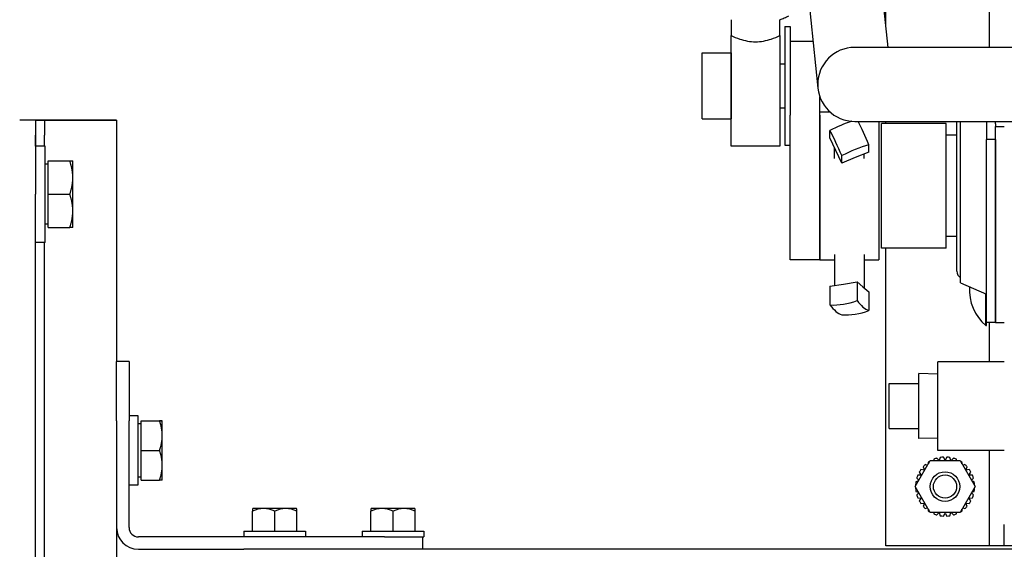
# Model space of a CAD drawing. Header units: inches. Extents: x 18 to 846, y -44 to 561.
# Tile 294 of 637: x 289.14 to 297.46, y 471.34 to 475.81. Entities that reach past the tile are written whole.
import ezdxf

# ---------------------------------------------------------------- set-up
doc = ezdxf.new("R2010")
doc.units = ezdxf.units.IN
doc.header["$LTSCALE"] = 24
doc.header["$MEASUREMENT"] = 0
doc.layers.add('Dimension (ANSI)', color=7, linetype='Continuous', lineweight=25)
doc.layers.add('Visible (ANSI)', color=7, linetype='Continuous', lineweight=30)
doc.styles.add('Note Text (ANSI)', font='tahoma.ttf')
doc.dimstyles.new('SB Fraction-16 (ANSI)', dxfattribs={"dimscale": 24, "dimtxt": 0.125, "dimasz": 0.098425, "dimexe": 0.125, "dimexo": 0.0625, "dimgap": 0.031496, "dimtad": 0, "dimtih": 1, "dimtoh": 1, "dimdec": 4, "dimrnd": 1e-08, "dimzin": 0, "dimdsep": 46, "dimlunit": 5, "dimtxsty": 'Note Text (ANSI)', "dimcen": 0.09, "dimdle": 0.393701, "dimclrd": 256, "dimclre": 256, "dimclrt": 256, "dimadec": 0, "dimazin": 3, "dimtfac": 0.96, "dimtofl": 0, "dimtmove": 0, "dimatfit": 3, "dimfxl": 1, "dimfrac": 2, "dimtolj": 1, "dimtzin": 12, "dimlwd": -1, "dimlwe": -1, "dimarcsym": 0})

# ---------------------------------------------------------------- blocks, each defined once
blk = doc.blocks.new('*D18')
at = {"layer": 'Defpoints', "color": 0, "transparency": 16777216}
for p in [(349.6784, 522.0867), (260.8595, 408.0867), (349.6784, 408.0867)]:
    blk.add_point(p, dxfattribs=at)
at = {"layer": 'Dimension (ANSI)', "transparency": 16777216}
for p, q in [((348.1784, 522.0867), (257.8595, 522.0867)), ((260.8595, 519.7245), (260.8595, 464.3476)), ((260.8595, 410.4489), (260.8595, 459.8257)), ((348.1784, 408.0867), (257.8595, 408.0867))]:
    blk.add_line(p, q, dxfattribs=at)
for points in [[(260.4658, 519.7245), (261.2532, 519.7245), (260.8595, 522.0867)], [(260.4658, 410.4489), (261.2532, 410.4489), (260.8595, 408.0867)]]:
    blk.add_solid(points, dxfattribs=at)
at = {"layer": 'Dimension (ANSI)', "transparency": 16777216, "insert": (257.7598, 463.5917), "char_height": 3, "attachment_point": 1, "style": 'Note Text (ANSI)'}
blk.add_mtext('\\A1;114', dxfattribs=at)

msp = doc.modelspace()

# ---------------------------------------------------------------- linework, layer by layer
at = {"layer": 'Visible (ANSI)'}
for p, q in [((296.45699, 475.75156), (296.45699, 479.01989)), ((297.33199, 475.57786), (297.33199, 478.39189)), ((296.47478, 475.57786), (296.32368, 477.05347)), ((295.70193, 476.9898), (295.88177, 475.23353)), ((295.14949, 475.81166), (295.14949, 475.67809)), ((295.56049, 475.67809), (295.56049, 475.81156)), ((295.60249, 475.75438), (295.60249, 474.75138)), ((295.60249, 475.75438), (295.64799, 475.75438)), ((295.64799, 475.75438), (295.64799, 475.51667)), ((295.14949, 474.74438), (295.14949, 475.67809)), ((295.56049, 475.67809), (295.56049, 474.74438)), ((295.84139, 475.62788), (295.64799, 475.62788)), ((297.94264, 475.57786), (296.19264, 475.57786)), ((294.90349, 474.97438), (294.90349, 475.53138)), ((294.90349, 475.53138), (295.14799, 475.53138)), ((295.14799, 475.53138), (295.14799, 474.97438)), ((295.64799, 475.51667), (295.64799, 475.00597)), ((295.14799, 475.43813), (295.14949, 475.43813)), ((295.56049, 475.43813), (295.60249, 475.43813)), ((295.89799, 475.00832), (295.89799, 475.16126)), ((295.14799, 475.06763), (295.14949, 475.06763)), ((295.56049, 475.06763), (295.60249, 475.06763)), ((289.13752, 474.96514), (289.27202, 474.96514)), ((289.27202, 474.96161), (289.27202, 474.96514)), ((289.27202, 474.9622), (289.27202, 474.9623)), ((289.27202, 474.9623), (289.34672, 474.9623)), ((289.27202, 474.96161), (289.27202, 474.33646)), ((289.27223, 474.96184), (289.27223, 474.96193)), ((289.27223, 474.96184), (289.27223, 474.83681)), ((289.34672, 474.9622), (289.34672, 474.9623)), ((289.34693, 474.96184), (289.34693, 474.96193)), ((289.34693, 474.96184), (289.34693, 474.83681)), ((289.84283, 474.96219), (289.38572, 474.96219)), ((289.84283, 474.96218), (289.38572, 474.96218)), ((289.38593, 474.96196), (289.84283, 474.96196)), ((289.38593, 474.96194), (289.84283, 474.96194)), ((289.88183, 474.96197), (289.88183, 474.96217)), ((289.95653, 474.96197), (289.95653, 474.96217)), ((289.95653, 474.96197), (289.95653, 472.92239)), ((294.90349, 474.97438), (295.14799, 474.97438)), ((295.64799, 473.78339), (295.64799, 475.00597)), ((295.89799, 475.03339), (295.98324, 475.03339)), ((295.89799, 473.78339), (295.89799, 475.00832)), ((295.89799, 475.00597), (295.89799, 473.78339)), ((295.98361, 474.81391), (295.98361, 474.87654)), ((296.19264, 474.95286), (297.94264, 474.95286)), ((296.39799, 474.95286), (296.39799, 473.78339)), ((296.41999, 473.88089), (296.41999, 474.93589)), ((296.96499, 474.93589), (296.41999, 474.93589)), ((296.45699, 474.93589), (296.45699, 474.95286)), ((296.96499, 473.88089), (296.96499, 474.93589)), ((297.05649, 473.68639), (297.05649, 474.95286)), ((297.08788, 473.58723), (297.08788, 474.95286)), ((297.30759, 474.95286), (297.30759, 474.79975)), ((297.38229, 474.93134), (297.38229, 474.95286)), ((297.38229, 474.93134), (297.38229, 474.90968)), ((297.38229, 473.25289), (297.38229, 474.90968)), ((297.38229, 474.90968), (297.45699, 474.90968)), ((289.27223, 474.74311), (289.27223, 474.83681)), ((289.34693, 474.74311), (289.34693, 474.83681)), ((296.03329, 474.70725), (295.98361, 474.81391)), ((297.05649, 474.83589), (296.96499, 474.83589)), ((297.38229, 474.79975), (297.30759, 474.79975)), ((297.30759, 473.25289), (297.30759, 474.79975)), ((297.38229, 474.79975), (297.38229, 473.25289)), ((289.35202, 474.74311), (289.27202, 474.74311)), ((289.35202, 473.93011), (289.35202, 474.74311)), ((295.56049, 474.74438), (295.14949, 474.74438)), ((295.60249, 474.75138), (295.64799, 474.75138)), ((296.02299, 474.63831), (296.02299, 474.72936)), ((296.31238, 474.69298), (296.31238, 474.75562)), ((296.08297, 474.60059), (296.03329, 474.70725)), ((296.08297, 474.60059), (296.08297, 474.66322)), ((296.19767, 474.64679), (296.08297, 474.60059)), ((296.31238, 474.69298), (296.19767, 474.64679)), ((296.27299, 474.63831), (296.27299, 474.67712)), ((289.37702, 474.58974), (289.35202, 474.58974)), ((289.37702, 474.61786), (289.56128, 474.61786)), ((289.37702, 474.33661), (289.37702, 474.61786)), ((289.5864, 474.47724), (289.5864, 474.61786)), ((289.5864, 474.19599), (289.5864, 474.47724)), ((289.27202, 455.83646), (289.27202, 474.33646)), ((289.37702, 474.33661), (289.56128, 474.33661)), ((289.37702, 474.05536), (289.37702, 474.33661)), ((289.5864, 474.05536), (289.5864, 474.19599)), ((289.37702, 474.08349), (289.35202, 474.08349)), ((289.37702, 474.05536), (289.56128, 474.05536)), ((297.05649, 473.98089), (296.96499, 473.98089)), ((289.35202, 473.93011), (289.27202, 473.93011)), ((289.27223, 456.24311), (289.27223, 473.93011)), ((289.34693, 456.24311), (289.34693, 473.93011)), ((296.96499, 473.88089), (296.41999, 473.88089)), ((296.45699, 471.36709), (296.45699, 473.88089)), ((296.02299, 473.82722), (296.02299, 473.56636)), ((296.27299, 473.82722), (296.27299, 473.5457)), ((295.89799, 473.78339), (295.64799, 473.78339)), ((295.89799, 473.78339), (296.02299, 473.78339)), ((296.27299, 473.78339), (296.39799, 473.78339)), ((295.98361, 473.56008), (296.09831, 473.57836)), ((295.98361, 473.56008), (295.98361, 473.40176)), ((296.09831, 473.57836), (296.21301, 473.59664)), ((296.21301, 473.59664), (296.21301, 473.43831)), ((296.21301, 473.59664), (296.2627, 473.55444)), ((296.2627, 473.55444), (296.31238, 473.51225)), ((297.08788, 473.58723), (297.30759, 473.49312)), ((296.31238, 473.51225), (296.31238, 473.35392)), ((297.30199, 473.22749), (297.30199, 473.49553)), ((297.30199, 473.22749), (297.30759, 473.22749)), ((297.30759, 473.22749), (297.30759, 473.25289)), ((297.38229, 473.25289), (297.30759, 473.25289)), ((297.33199, 472.92139), (297.33199, 473.25289)), ((297.38229, 473.25289), (297.45699, 473.25289)), ((289.95653, 472.42239), (289.95653, 472.92239)), ((290.06113, 472.92239), (289.95653, 472.92239)), ((290.06113, 472.92239), (290.06113, 472.42239)), ((296.89399, 472.17139), (296.89399, 472.92139)), ((297.45699, 472.92139), (296.89399, 472.92139)), ((296.73499, 472.27173), (296.73499, 472.82106)), ((296.89399, 472.81609), (296.73499, 472.82106)), ((296.48499, 472.73639), (296.73499, 472.73639)), ((296.48499, 472.35639), (296.48499, 472.73639)), ((290.13913, 472.46388), (290.06113, 472.46388)), ((290.13913, 471.88129), (290.13913, 472.46388)), ((289.95653, 472.42239), (289.95653, 471.52039)), ((290.06113, 471.52039), (290.06113, 472.42239)), ((290.16413, 472.39738), (290.13913, 472.39738)), ((290.16413, 472.42241), (290.31993, 472.42241)), ((290.16413, 472.42234), (290.16413, 472.42241)), ((290.16413, 472.42234), (290.31993, 472.42234)), ((290.16413, 472.17231), (290.16413, 472.42234)), ((290.34226, 472.29732), (290.34226, 472.42238)), ((290.34226, 472.04732), (290.34226, 472.29732)), ((296.48499, 472.35639), (296.73499, 472.35639)), ((296.89399, 472.2767), (296.73499, 472.27173)), ((290.16413, 471.92234), (290.16413, 472.17231)), ((290.16413, 472.17231), (290.31993, 472.17231)), ((297.45699, 472.17139), (296.89399, 472.17139)), ((297.33199, 471.36709), (297.33199, 472.17139)), ((290.34226, 471.92238), (290.34226, 472.04732)), ((296.7044, 471.86709), (296.8307, 472.08584)), ((296.80759, 472.04582), (296.78967, 472.05285)), ((296.81313, 472.07155), (296.81506, 472.05875)), ((296.8307, 472.08584), (297.08329, 472.08584)), ((296.86223, 472.09844), (296.86129, 472.08584)), ((296.90651, 472.08584), (296.88684, 472.10705)), ((296.91609, 472.11372), (296.90749, 472.08584)), ((296.95699, 472.09066), (296.94199, 472.11664)), ((296.97199, 472.11664), (296.95699, 472.09066)), ((297.0065, 472.08584), (296.9979, 472.11372)), ((297.02715, 472.10705), (297.00747, 472.08584)), ((297.0527, 472.08584), (297.05175, 472.09844)), ((297.08329, 472.08584), (297.20958, 471.86709)), ((297.09893, 472.05875), (297.10086, 472.07155)), ((297.12431, 472.05285), (297.1064, 472.04582)), ((296.75556, 471.9641), (296.72565, 471.96185)), ((296.73866, 471.98888), (296.75556, 471.9641)), ((296.7822, 472.00649), (296.75253, 472.01096)), ((296.77124, 472.03441), (296.7822, 472.00649)), ((297.13179, 472.00649), (297.14275, 472.03441)), ((297.16145, 472.01096), (297.13179, 472.00649)), ((297.15842, 471.9641), (297.17532, 471.98888)), ((297.18834, 471.96185), (297.15842, 471.9641)), ((290.06113, 471.88129), (290.13913, 471.88129)), ((290.16413, 471.94738), (290.13913, 471.94738)), ((290.16413, 471.92234), (290.31993, 471.92234)), ((296.70744, 471.88209), (296.71166, 471.87966)), ((296.73184, 471.91463), (296.71036, 471.908)), ((296.71704, 471.93725), (296.73518, 471.92041)), ((297.1788, 471.92041), (297.19695, 471.93725)), ((297.20362, 471.908), (297.18214, 471.91463)), ((297.20233, 471.87966), (297.20654, 471.88209)), ((296.8307, 471.64834), (296.7044, 471.86709)), ((296.71166, 471.85453), (296.70744, 471.85209)), ((296.71036, 471.82619), (296.73184, 471.81956)), ((296.73518, 471.81378), (296.71704, 471.79694)), ((297.20958, 471.86709), (297.08329, 471.64834)), ((297.19695, 471.79694), (297.1788, 471.81378)), ((297.18214, 471.81956), (297.20362, 471.82619)), ((297.20654, 471.85209), (297.20233, 471.85453)), ((296.72565, 471.77233), (296.75556, 471.77009)), ((296.75556, 471.77009), (296.73866, 471.7453)), ((296.75253, 471.72323), (296.7822, 471.7277)), ((296.7822, 471.7277), (296.77124, 471.69977)), ((297.13179, 471.7277), (297.16145, 471.72323)), ((297.14275, 471.69977), (297.13179, 471.7277)), ((297.15842, 471.77009), (297.18834, 471.77233)), ((297.17532, 471.7453), (297.15842, 471.77009)), ((291.10444, 471.67872), (291.10444, 471.65828)), ((291.10444, 471.49139), (291.10444, 471.65828)), ((291.19819, 471.68139), (291.10823, 471.68139)), ((291.38569, 471.68139), (291.19819, 471.68139)), ((291.29194, 471.49139), (291.29194, 471.65828)), ((291.47565, 471.68139), (291.38569, 471.68139)), ((291.47944, 471.65828), (291.47944, 471.67872)), ((291.47944, 471.49139), (291.47944, 471.65828)), ((292.10444, 471.67872), (292.10444, 471.65828)), ((292.10444, 471.49139), (292.10444, 471.65828)), ((292.19819, 471.68139), (292.10823, 471.68139)), ((292.38569, 471.68139), (292.19819, 471.68139)), ((292.29194, 471.49139), (292.29194, 471.65828)), ((292.47565, 471.68139), (292.38569, 471.68139)), ((292.47944, 471.65828), (292.47944, 471.67872)), ((292.47944, 471.49139), (292.47944, 471.65828)), ((296.78967, 471.68134), (296.80759, 471.68837)), ((296.81506, 471.67543), (296.81313, 471.66263)), ((297.08329, 471.64834), (296.8307, 471.64834)), ((296.86129, 471.64834), (296.86223, 471.63575)), ((296.88684, 471.62714), (296.90651, 471.64834)), ((296.90749, 471.64834), (296.91609, 471.62046)), ((296.94199, 471.61754), (296.95699, 471.64352)), ((296.95699, 471.64352), (296.97199, 471.61754)), ((296.9979, 471.62046), (297.0065, 471.64834)), ((297.00747, 471.64834), (297.02715, 471.62714)), ((297.05175, 471.63575), (297.0527, 471.64834)), ((297.10086, 471.66263), (297.09893, 471.67543)), ((297.1064, 471.68837), (297.12431, 471.68134)), ((289.95653, 471.52039), (289.95653, 458.65319)), ((291.03194, 471.49139), (291.55194, 471.49139)), ((291.03194, 471.49139), (291.03194, 471.44139)), ((291.55194, 471.49139), (291.55194, 471.44139)), ((292.03194, 471.49139), (292.55194, 471.49139)), ((292.03194, 471.49139), (292.03194, 471.44139)), ((292.55194, 471.49139), (292.55194, 471.44139)), ((297.45699, 471.36709), (297.45699, 471.54639)), ((292.22052, 471.44139), (290.14013, 471.44139)), ((292.22052, 471.44139), (292.55194, 471.44139)), ((292.54194, 471.44139), (292.54194, 471.33679)), ((290.14013, 471.33679), (291.03052, 471.33679)), ((310.70699, 471.33679), (291.03052, 471.33679)), ((297.33199, 471.36709), (296.45699, 471.36709)), ((297.45699, 471.36709), (297.33199, 471.36709)), ((306.1396, 471.36709), (297.45699, 471.36709))]:
    msp.add_line(p, q, dxfattribs=at)
for radius in [0.125, 0.09794]:
    msp.add_circle((296.95599, 471.86669), radius, dxfattribs=at)
for centre, radius, start, end in [((296.19264, 475.26536), 0.3125, 90, 270), ((297.12149, 473.68639), 0.065, 180, 238.863481), ((297.54869, 473.52449), 0.3861, 175.509815, 230.284863), ((296.95699, 471.86709), 0.25, 132.011241, 137.988759), ((296.95699, 471.86709), 0.25, 121.044976, 125.131616), ((296.95699, 471.86709), 0.25, 106.296956, 112.274473), ((296.95699, 471.86709), 0.25, 93.439813, 99.41733), ((296.95699, 471.86709), 0.25, 80.58267, 86.560187), ((296.95699, 471.86709), 0.25, 67.725527, 73.703044), ((296.95699, 471.86709), 0.25, 54.868384, 58.955024), ((296.95699, 471.86709), 0.25, 42.011241, 47.988759), ((296.95699, 471.86709), 0.25, 144.868384, 150.845902), ((296.95699, 471.86709), 0.25, 29.154098, 35.131616), ((296.95699, 471.86709), 0.25, 170.58267, 176.560187), ((296.95699, 471.86709), 0.25, 157.725527, 163.703044), ((296.95699, 471.86709), 0.25, 16.296956, 22.274473), ((296.95699, 471.86709), 0.25, 3.439813, 9.41733), ((296.95699, 471.86709), 0.25, 183.439813, 189.41733), ((296.95699, 471.86709), 0.25, 350.58267, 356.560187), ((296.95699, 471.86709), 0.25, 196.296956, 202.274473), ((296.95699, 471.86709), 0.25, 209.154098, 215.131616), ((296.95699, 471.86709), 0.25, 324.868384, 330.845902), ((296.95699, 471.86709), 0.25, 337.725527, 343.703044), ((291.29194, 471.41622), 0.32259, 124.715004, 125.537678), ((291.29194, 471.41622), 0.32259, 54.462322, 55.284996), ((292.29194, 471.41622), 0.32259, 124.715004, 125.537678), ((292.29194, 471.41622), 0.32259, 54.462322, 55.284996), ((296.95699, 471.86709), 0.25, 222.011241, 227.988759), ((296.95699, 471.86709), 0.25, 234.868384, 238.955024), ((296.95699, 471.86709), 0.25, 247.725527, 253.703044), ((296.95699, 471.86709), 0.25, 286.296956, 292.274473), ((296.95699, 471.86709), 0.25, 301.044976, 305.131616), ((296.95699, 471.86709), 0.25, 312.011241, 317.988759), ((296.95699, 471.86709), 0.25, 260.58267, 266.560187), ((296.95699, 471.86709), 0.25, 273.439813, 279.41733), ((290.14013, 471.52039), 0.1836, 180, 270), ((290.14013, 471.52039), 0.079, 180, 270)]:
    msp.add_arc(centre, radius, start, end, dxfattribs=at)
for centre, major_axis, ratio, start_param, end_param in [((289.38572, 474.9622), (-0.1137, 0), 0.0002434, 0.0000015, 1.5707963), ((289.38593, 474.96193), (-0.1137, 0), 0.0002434, 4.712389, 6.2831853), ((289.38572, 474.9622), (-0.039, 0), 0.0002434, 0, 1.5707963), ((289.38593, 474.96193), (-0.039, 0), 0.0002434, 4.712389, 6.2831853), ((289.84283, 474.96217), (0.1137, 0), 0.0002434, 0, 1.5707963), ((289.84283, 474.96217), (0.039, 0), 0.0002434, 0, 1.5707963), ((289.84283, 474.96197), (0.039, 0), 0.0002434, 4.712389, 6.2831853), ((289.84283, 474.96197), (0.1137, 0), 0.0002434, 4.712389, 6.2831853), ((296.09831, 474.70413), (0.55048, 0.25641), 0.3375596, 1.2894912, 1.6221652), ((296.03329, 474.55128), (-0.22687, 0.5633), 0.1462047, 4.8532884, 5.2679319), ((296.2627, 474.64367), (0.22687, -0.5633), 0.1462047, 1.7116957, 2.0918749), ((296.19767, 474.49081), (-0.55048, -0.25641), 0.3375596, 4.3491144, 4.7637579), ((296.09831, 473.97263), (0.39311, 0.46286), 0.8532826, 3.7173444, 4.1319879), ((296.03329, 473.91216), (0.09555, -0.5997), 0.3695761, 5.668826, 6.0834695), ((296.2627, 473.94871), (0.09555, -0.5997), 0.3695761, 5.668826, 6.0834695), ((296.19767, 473.88824), (-0.39311, -0.46286), 0.8532826, 0.5757517, 0.9903953), ((291.19819, 471.41622), (0, 0.26517), 0.8660254, 0, 0.4205343), ((291.19819, 471.41622), (0, 0.26517), 0.8660254, 5.862651, 6.2831853), ((291.38569, 471.41622), (0, 0.26517), 0.8660254, 0, 0.4205343), ((291.38569, 471.41622), (0, 0.26517), 0.8660254, 5.862651, 6.2831853), ((292.19819, 471.41622), (0, 0.26517), 0.8660254, 0, 0.4205343), ((292.19819, 471.41622), (0, 0.26517), 0.8660254, 5.862651, 6.2831853), ((292.38569, 471.41622), (0, 0.26517), 0.8660254, 0, 0.4205343), ((292.38569, 471.41622), (0, 0.26517), 0.8660254, 5.862651, 6.2831853)]:
    msp.add_ellipse(centre, major_axis=major_axis, ratio=ratio, start_param=start_param, end_param=end_param, dxfattribs=at)
for points, knots in [([(295.56049, 475.81156), (295.5738, 475.81653), (295.58623, 475.82159), (295.61086, 475.83221), (295.62348, 475.83806), (295.63499, 475.84365)], [3.23961553, 3.23961553, 3.23961553, 3.23961553, 3.36670061, 3.36670061, 3.5165956, 3.5165956, 3.5165956, 3.5165956]), ([(295.14949, 475.67809), (295.17135, 475.66742), (295.19566, 475.65691), (295.26346, 475.63393), (295.30981, 475.62485), (295.40017, 475.62485), (295.44653, 475.63393), (295.51432, 475.65691), (295.53863, 475.66742), (295.56049, 475.67809)], [2.1801524, 2.1801524, 2.1801524, 2.1801524, 2.3938831, 2.3938831, 2.7381685, 2.7381685, 3.0824539, 3.0824539, 3.2961846, 3.2961846, 3.2961846, 3.2961846])]:
    msp.add_open_spline(points, degree=3, knots=knots, dxfattribs=at)
for points, weights in [([(289.5864, 474.47724), (289.5864, 474.5425), (289.56128, 474.61786)], [1, 1.0379548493, 1]), ([(289.56128, 474.61786), (289.5864, 474.61786), (289.5864, 474.61786)], [1, 1.0379548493, 1]), ([(289.56128, 474.33661), (289.5864, 474.41197), (289.5864, 474.47724)], [1, 1.0379548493, 1]), ([(289.5864, 474.19599), (289.5864, 474.26125), (289.56128, 474.33661)], [1, 1.0379548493, 1]), ([(289.56128, 474.05536), (289.5864, 474.13072), (289.5864, 474.19599)], [1, 1.0379548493, 1]), ([(289.5864, 474.05536), (289.5864, 474.05536), (289.56128, 474.05536)], [1, 1.0379548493, 1]), ([(290.34226, 472.42238), (290.34226, 472.42239), (290.31993, 472.42241)], [1, 1.0379548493, 1]), ([(290.31993, 472.42234), (290.34226, 472.42236), (290.34226, 472.42238)], [1, 1.0379548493, 1]), ([(290.34226, 472.29732), (290.34226, 472.35534), (290.31993, 472.42234)], [1, 1.0379548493, 1]), ([(290.31993, 472.17231), (290.34226, 472.2393), (290.34226, 472.29732)], [1, 1.0379548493, 1]), ([(290.34226, 472.04732), (290.34226, 472.10533), (290.31993, 472.17231)], [1, 1.0379548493, 1]), ([(290.31993, 471.92234), (290.34226, 471.98932), (290.34226, 472.04732)], [1, 1.0379548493, 1]), ([(290.34226, 471.92238), (290.34225, 471.92236), (290.31993, 471.92234)], [1.00003320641, 1.03793823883, 1])]:
    msp.add_rational_spline(points, weights, degree=2, dxfattribs=at)

# ---------------------------------------------------------------- dimensions: what is measured, and where the dimension line sits
at = {"layer": 'Dimension (ANSI)'}
dim = msp.add_linear_dim(base=(260.85953, 408.08668), p1=(349.67843, 522.08668), p2=(349.67843, 408.08668), angle=90, dimstyle='SB Fraction-16 (ANSI)', override={"dimgap": 0.031496, "dimdec": 4, "dimtol": 0, "dimlim": 0, "dimtp": 0, "dimtm": 0, "dimtdec": 2, "dimatfit": 1}, dxfattribs=at)
dim.commit()
dim.dimension.update_dxf_attribs({"geometry": '*D18', "text_midpoint": (260.85953, 462.08668), "dimtype": 160})

doc.saveas('drawing.dxf')
